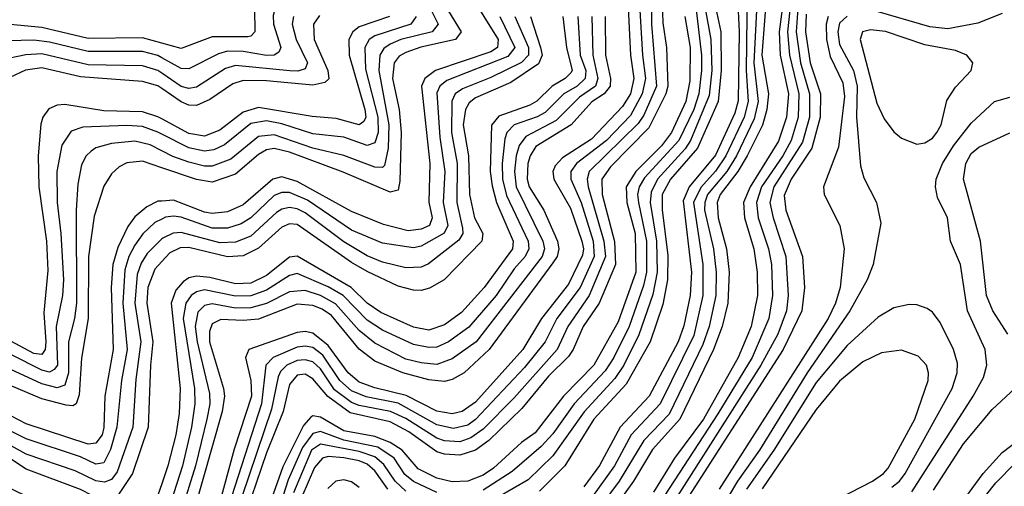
# Model space of a CAD drawing. Header units: inches. Extents: x 990535 to 1117859, y 769386 to 892122.
# Tile 1040 of 1056: x 1089633 to 1092176, y 854177 to 855382. Entities that reach past the tile are written whole.
import ezdxf

# ---------------------------------------------------------------- set-up
doc = ezdxf.new("R2010")
doc.units = ezdxf.units.IN
doc.header["$MEASUREMENT"] = 0
doc.layers.add('B0885', color=7, linetype='Continuous')
doc.layers.add('B0895', color=7, linetype='Continuous')

msp = doc.modelspace()

# ---------------------------------------------------------------- linework, layer by layer
at = {"layer": 'B0885', "color": 5}
for points, elevation in [([(1090000, 855320.7), (1089950, 855334.6), (1089810, 855332.9), (1089690, 855361.2), (1089590, 855371)], 4320), ([(1090000, 855283.3), (1089990, 855288.8), (1089950, 855299.5), (1089810, 855299), (1089710, 855323.8), (1089670, 855328.7), (1089570, 855325.9)], 4340), ([(1090000, 855243.6), (1089990, 855250.4), (1089950, 855262), (1089810, 855265.4), (1089690, 855293.2), (1089648.9, 855291.1), (1089582.7, 855277.3)], 4360), ([(1090000, 855203.5), (1089990, 855210.4), (1089950, 855222.4), (1089790, 855234), (1089690, 855257.5), (1089648.5, 855251.5), (1089607.9, 855232.1)], 4380), ([(1090000, 855125.7), (1089990, 855131.1), (1089950, 855143.4), (1089850, 855145.9), (1089750, 855162.9), (1089730, 855160.8), (1089708.3, 855151.8), (1089693.1, 855130), (1089688.1, 855111.9), (1089681.1, 855030), (1089682.1, 854950), (1089702.5, 854810), (1089705.8, 854734.2), (1089695.4, 854624.6), (1089700.8, 854550), (1089698.6, 854530), (1089690, 854517), (1089670, 854519.9), (1089610, 854551.4)], 4420), ([(1090000, 855086.3), (1089990, 855091.4), (1089950, 855105.6), (1089910, 855108.8), (1089795.9, 855104.1), (1089765.9, 855094.1), (1089742.2, 855057.8), (1089729, 854990), (1089730, 854909.9), (1089739.7, 854830), (1089746.6, 854710), (1089743.9, 854670), (1089727.4, 854590), (1089730.8, 854490), (1089721.8, 854478.2), (1089710, 854471.8), (1089690, 854476.7), (1089610, 854516.9)], 4440), ([(1090000, 855043.4), (1089970, 855058.7), (1089930, 855067.9), (1089870, 855062.2), (1089830, 855050.6), (1089817.7, 855042.3), (1089805, 855030), (1089792.7, 855007.3), (1089783, 854957), (1089778.6, 854890), (1089779.6, 854650), (1089774.6, 854610), (1089759.4, 854550), (1089758.7, 854470), (1089750, 854438.2), (1089730, 854431.6), (1089690, 854441.9), (1089371.2, 854588.8)], 4460), ([(1090000, 854999.4), (1089950, 855016.3), (1089910, 855012), (1089890, 855002), (1089870, 854983.8), (1089850, 854951.4), (1089825.5, 854874.4), (1089810.8, 854770), (1089810, 854610), (1089792.3, 854507.7), (1089786.4, 854413.6), (1089778.7, 854390), (1089770, 854385), (1089753.1, 854386.9), (1089690, 854403), (1089590, 854445.4)], 4480), ([(1090000, 854913.5), (1089990, 854912.7), (1089961.3, 854898.7), (1089930, 854872.6), (1089912.6, 854847.4), (1089886.2, 854793.8), (1089873.5, 854750), (1089869, 854690), (1089874.2, 854530), (1089852.6, 854410), (1089850, 854328.9), (1089845.8, 854310), (1089830, 854288.1), (1089810, 854285.6), (1089650, 854338.7), (1089550.2, 854390.2)], 4520), ([(1090000, 854866.9), (1089982.1, 854857.9), (1089950.8, 854829.2), (1089930, 854799.6), (1089914.6, 854770), (1089904.4, 854735.6), (1089899.3, 854650), (1089910.9, 854530), (1089896.2, 854450), (1089884.1, 854330), (1089867.9, 854272.1), (1089850, 854237.9), (1089830, 854234.3), (1089790, 854252.8), (1089650, 854299.4), (1089610, 854319.2)], 4540), ([(1090000, 854815.5), (1089962.3, 854777.7), (1089946.9, 854753.1), (1089936.1, 854723.9), (1089930, 854650), (1089945.5, 854550), (1089932.9, 854452.9), (1089925.5, 854330), (1089885.1, 854214.9), (1089870, 854194.5), (1089852.5, 854187.5), (1089830, 854191), (1089776.7, 854216.7), (1089650, 854260.5), (1089595.8, 854290)], 4560), ([(1090000, 854757.4), (1089982.1, 854737.9), (1089963.8, 854690), (1089961.7, 854650), (1089977.1, 854550), (1089970.6, 854490), (1089964.9, 854330), (1089924.2, 854210), (1089886.8, 854153.2), (1089870, 854138.6), (1089850, 854138.3), (1089790, 854169.3), (1089650, 854221.1), (1089510, 854313.8)], 4580), ([(1090000, 854183.9), (1089990, 854154.4), (1089932, 854088), (1089910, 854052.8), (1089890, 854046.7), (1089750, 854102.4), (1089610.9, 854170.9)], 4620)]:
    msp.add_lwpolyline(points, dxfattribs=dict(at, elevation=elevation))
at = {"layer": 'B0895', "color": 5}
for points, elevation in [([(1090000, 856061.7), (1090025.1, 856005.1), (1090099.1, 855890), (1090150, 855790.9), (1090233.9, 855670), (1090263.5, 855590), (1090271.4, 855530), (1090320.5, 855470), (1090318.4, 855450), (1090296.3, 855423.7), (1090287.5, 855392.5), (1090288.5, 855370), (1090307.2, 855310), (1090302, 855298), (1090290.2, 855290), (1090270.6, 855289.4), (1090210, 855299.4), (1090170, 855300.5), (1090146.4, 855293.6), (1090070, 855254.7), (1090050, 855255.7), (1090000, 855283.3)], 4340), ([(1090000, 855975.5), (1090070, 855857.4), (1090110.3, 855770), (1090175.5, 855670), (1090191.2, 855590), (1090192.3, 855530), (1090204.2, 855510), (1090227.9, 855490), (1090238.7, 855470), (1090240.6, 855350), (1090230, 855339.2), (1090222.3, 855337.7), (1090130, 855337.6), (1090050, 855306.8), (1090000, 855320.7)], 4320), ([(1091482.6, 855530), (1091490.8, 855350), (1091488.1, 855171.9), (1091479.7, 855140.3), (1091430, 855031.9), (1091361.5, 854950), (1091346.1, 854913.9), (1091367.5, 854730), (1091364.3, 854670), (1091348.4, 854591.6), (1091333.1, 854550), (1091258.9, 854410), (1091183.6, 854330), (1091130, 854230.6), (1091090, 854175.6)], 4920), ([(1091512.2, 855530), (1091509, 855250), (1091514.3, 855170), (1091504.2, 855130), (1091456.6, 855030), (1091430, 854990.7), (1091391.6, 854948.4), (1091372.9, 854910), (1091397.5, 854750), (1091397.2, 854670), (1091373.6, 854566.4), (1091287.3, 854390), (1091212.5, 854310), (1091169.3, 854230), (1091110, 854147.5)], 4940), ([(1091367.8, 855510), (1091393.3, 855290), (1091394.1, 855250), (1091386.8, 855190), (1091373.7, 855150), (1091335.2, 855070), (1091246.8, 854973.2), (1091232.5, 854950), (1091228.6, 854930), (1091230.8, 854910), (1091251.6, 854810), (1091251.5, 854730), (1091244.3, 854695.7), (1091207.3, 854590), (1091167.1, 854510), (1091144.7, 854475.3), (1091064.6, 854390), (1091010, 854312.8), (1090979.8, 854280.2), (1090905, 854215), (1090830, 854166.8)], 4840), ([(1091540.2, 855490), (1091529.1, 855270), (1091540.4, 855170), (1091530, 855125.9), (1091483.7, 855030), (1091458.7, 854990), (1091409.4, 854930), (1091402.1, 854910), (1091401.7, 854890), (1091424.8, 854790), (1091431.7, 854730), (1091430.5, 854670), (1091413.4, 854590), (1091397, 854543), (1091310, 854363), (1091244.9, 854295.1), (1091181.2, 854190), (1091116.4, 854103.6)], 4960), ([(1091565.4, 855490), (1091549.7, 855290), (1091566.6, 855190), (1091562.8, 855150), (1091551, 855109), (1091511.6, 855030), (1091487.4, 854990), (1091442, 854930), (1091434.1, 854910), (1091436.8, 854870), (1091458.4, 854790), (1091465.4, 854730), (1091462, 854650), (1091446.8, 854590), (1091425.1, 854530), (1091337.7, 854350), (1091267.5, 854272.5), (1091217.7, 854190), (1091145.5, 854090)], 4980), ([(1091612.4, 855487.6), (1091594.1, 855350), (1091597, 855290), (1091618.2, 855190), (1091613.4, 855130), (1091592.3, 855067.7), (1091519.7, 854950), (1091502.1, 854910), (1091504.5, 854870), (1091529.1, 854790), (1091537.8, 854730), (1091538.1, 854670), (1091521.8, 854590), (1091488.2, 854510), (1091398.7, 854350), (1091323.7, 854250), (1091270, 854161.9)], 5020), ([(1090794.3, 855450), (1090869, 855330), (1090866.5, 855310), (1090850, 855298.3), (1090706.9, 855250), (1090679.2, 855230), (1090670.5, 855210), (1090692, 855010), (1090689.4, 854910.6), (1090698.4, 854870), (1090691.2, 854850), (1090670, 854840.8), (1090636.4, 854836.4), (1090572.6, 854852.6), (1090490, 854886.2), (1090350, 854964.2), (1090310, 854975.5), (1090286.9, 854970), (1090210, 854903.4), (1090170, 854885.4), (1090130, 854881.1), (1090110, 854885.1), (1090030, 854915.9), (1090000, 854913.5)], 4520), ([(1090673.7, 855450), (1090714.1, 855370), (1090698, 855350), (1090617.5, 855330), (1090590, 855318.6), (1090573.1, 855306.9), (1090562.8, 855290), (1090560.2, 855250), (1090586.3, 855110), (1090585, 855050), (1090574.8, 855005.2), (1090570, 855000.3), (1090550, 855000.8), (1090470, 855031.1), (1090390, 855050.3), (1090290, 855084.4), (1090250, 855079.7), (1090178.6, 855021.4), (1090130, 855003.2), (1090110, 855003.3), (1090070, 855014), (1090028.7, 855028.7), (1090000, 855043.4)], 4460), ([(1091231.5, 855450), (1091241, 855290), (1091249, 855230), (1091240.9, 855190), (1091210, 855134.6), (1091148.2, 855070), (1091071.1, 855010), (1091055.9, 854990), (1091056.7, 854970), (1091082.6, 854910), (1091114.1, 854810), (1091116.2, 854770), (1091080.3, 854690), (1091020.4, 854610), (1090990.3, 854549.7), (1090936.6, 854483.4), (1090810.4, 854349.6), (1090790, 854335.1), (1090753.4, 854326.6), (1090710, 854335.9), (1090610, 854391.5), (1090528.2, 854408.2), (1090490, 854423.6), (1090460.2, 854450), (1090415.7, 854515.7), (1090390, 854535), (1090370, 854539.2), (1090350, 854536), (1090287.5, 854510), (1090268.5, 854490), (1090257.9, 854390), (1090179.9, 854150)], 4740), ([(1091263.6, 855443.6), (1091264.4, 855370), (1091277.3, 855210), (1091244.8, 855135.2), (1091230, 855113.5), (1091103.9, 854990), (1091098.2, 854970), (1091101.4, 854950), (1091141.8, 854810), (1091145.4, 854770), (1091103.9, 854670), (1091048.2, 854590), (1091020.6, 854530), (1090910, 854405.1), (1090830, 854325), (1090798, 854302), (1090770, 854292.2), (1090730, 854294.4), (1090710, 854301.4), (1090630, 854352.1), (1090590.5, 854370.5), (1090510, 854385.3), (1090490, 854393.1), (1090445.7, 854425.7), (1090410, 854480.6), (1090390, 854498.5), (1090370, 854503.9), (1090350, 854501.7), (1090323, 854490), (1090306.3, 854473.7), (1090300.5, 854459.5), (1090283.7, 854376.3), (1090206.4, 854150)], 4760), ([(1091291.7, 855451.7), (1091293.7, 855373.7), (1091303.7, 855310), (1091307.1, 855210), (1091301.9, 855190), (1091257.6, 855102.4), (1091158.4, 855001.6), (1091136.5, 854970), (1091136.8, 854930), (1091169, 854809), (1091171.3, 854750), (1091129.5, 854650), (1091088.4, 854590), (1091062.7, 854530), (1091050, 854512.2), (1090998.7, 854461.3), (1090930, 854378.1), (1090844.4, 854295.6), (1090810, 854270.3), (1090770, 854257.5), (1090730, 854260.4), (1090710, 854266.5), (1090638, 854318), (1090590, 854343.2), (1090486.4, 854366.4), (1090428.5, 854408.5), (1090390, 854454.7), (1090370, 854466.2), (1090350, 854463.7), (1090330, 854439.6), (1090313.2, 854370), (1090270, 854263.1), (1090231.8, 854150)], 4780), ([(1090724.4, 855430), (1090773.4, 855350), (1090758.2, 855330), (1090669.3, 855310.7), (1090630, 855297.2), (1090613, 855287), (1090599.9, 855270), (1090595.4, 855230), (1090613, 855150), (1090617.9, 855090), (1090615.1, 854964.9), (1090610, 854941.3), (1090590, 854936.5), (1090468.2, 854988.2), (1090330, 855039.3), (1090290, 855049.2), (1090270, 855045.8), (1090250, 855033.6), (1090190, 854982.6), (1090130, 854962.2), (1090090, 854968.8), (1090000, 854999.4)], 4480), ([(1091203.3, 855430), (1091210, 855290), (1091219.3, 855230), (1091210.6, 855190), (1091190, 855157.5), (1091110, 855073.3), (1091034.7, 855025.3), (1091015.7, 855004.3), (1091009.9, 854990), (1091012.8, 854970), (1091055.3, 854895.3), (1091085, 854810), (1091089, 854790), (1091086.3, 854773.7), (1091050, 854699.1), (1090980.6, 854610), (1090932.7, 854530), (1090810, 854394.6), (1090775.9, 854370), (1090750, 854364.5), (1090710, 854371.1), (1090631.3, 854411.3), (1090550, 854430.9), (1090510, 854445.9), (1090481.3, 854470), (1090430, 854540.2), (1090390, 854572.6), (1090370, 854576.8), (1090350, 854574.3), (1090224.5, 854530), (1090216.3, 854510), (1090230, 854450), (1090231.3, 854410), (1090187.1, 854272.9), (1090132, 854070)], 4720), ([(1091624, 855430), (1091615.6, 855350), (1091621, 855290), (1091644.9, 855190), (1091642.9, 855130), (1091625, 855070), (1091603.4, 855030), (1091549, 854950), (1091535.6, 854910), (1091540.4, 854870), (1091566.8, 854790), (1091574.6, 854750), (1091577.2, 854670), (1091567.6, 854610), (1091524.5, 854510), (1091435.9, 854364.1), (1091210, 854017.9)], 5040), ([(1090407.5, 855392.5), (1090392, 855370), (1090393.5, 855330), (1090429, 855250), (1090431, 855229), (1090420.8, 855219.2), (1090390, 855212.8), (1090270, 855223.8), (1090210, 855224.3), (1090183.8, 855216.2), (1090124.2, 855175.8), (1090090, 855160.3), (1090070, 855160.6), (1090050, 855169.2), (1090000, 855203.5)], 4380), ([(1091035.9, 855390), (1091044.7, 855310), (1091059.5, 855250), (1091055.9, 855244.1), (1091041.8, 855230), (1091008.5, 855210), (1090968.6, 855171.4), (1090950, 855160.9), (1090870, 855132.9), (1090851.1, 855108.9), (1090848.2, 854990), (1090852.9, 854952.9), (1090864.1, 854910), (1090907.1, 854810), (1090905.6, 854790), (1090832.2, 854690), (1090773.9, 854626.1), (1090730, 854593.8), (1090690, 854580.1), (1090650, 854588), (1090565.6, 854625.6), (1090530.2, 854650.2), (1090488.7, 854690), (1090350, 854771.3), (1090330, 854768.6), (1090270, 854721.2), (1090230, 854701.8), (1090190, 854699.5), (1090124, 854716), (1090090, 854719.7), (1090070, 854715), (1090054.8, 854705.2), (1090036.2, 854683.8), (1090024.6, 854650), (1090047.6, 854430), (1090045, 854365), (1090036.1, 854310), (1090015.6, 854230), (1090000, 854183.9)], 4620), ([(1090952.4, 855390), (1090978, 855310), (1090982.2, 855290), (1090972.6, 855267.4), (1090901, 855219), (1090810, 855179.9), (1090793.5, 855166.5), (1090784.2, 855150), (1090778.3, 855110), (1090791.8, 855030), (1090794.5, 854930), (1090807.8, 854870), (1090829.3, 854830), (1090826.8, 854810), (1090729.6, 854710.4), (1090691.6, 854688.4), (1090670, 854682.8), (1090650, 854683.4), (1090610, 854693.6), (1090530, 854731.3), (1090490, 854754.5), (1090350, 854852.7), (1090330, 854854.9), (1090310, 854845.6), (1090250, 854791.7), (1090210, 854772.2), (1090170, 854769.1), (1090070, 854793.7), (1090047.5, 854792.5), (1090020.4, 854779.5), (1090000, 854757.4)], 4580), ([(1090911.6, 855390), (1090947.2, 855310), (1090947, 855290), (1090928.7, 855271.3), (1090850, 855232.4), (1090776.6, 855203.4), (1090757.8, 855190), (1090748.6, 855171.4), (1090748.3, 855090), (1090763, 855010), (1090761.9, 854910), (1090776.6, 854843.4), (1090777.2, 854830), (1090767.4, 854812.6), (1090688.6, 854751.4), (1090670, 854742.4), (1090630, 854741.2), (1090570, 854755.9), (1090530, 854772), (1090470, 854808.2), (1090370, 854882.7), (1090350, 854893.1), (1090330, 854896.8), (1090310, 854892.8), (1090296.1, 854883.9), (1090230, 854823), (1090190, 854807.2), (1090150, 854805.8), (1090050, 854832.3), (1090029.5, 854830.5), (1090002.3, 854817.7), (1090000, 854815.5)], 4560), ([(1090872.8, 855390), (1090911.7, 855310), (1090893.4, 855286.6), (1090735.7, 855224.3), (1090717.7, 855210), (1090710, 855192.4), (1090718.1, 855078.1), (1090730.7, 854990), (1090726.4, 854910), (1090738.3, 854850), (1090729.4, 854830.6), (1090670, 854797), (1090650, 854792.5), (1090570, 854804.3), (1090490, 854837.9), (1090376, 854916), (1090330, 854935.3), (1090310, 854935.4), (1090290, 854927.7), (1090230, 854870), (1090205.4, 854854.6), (1090170, 854843.4), (1090130, 854843.6), (1090050, 854872), (1090030, 854874.7), (1090010, 854871.9), (1090000, 854866.9)], 4540), ([(1090656.8, 855390), (1090643.3, 855370), (1090550, 855340.2), (1090535.5, 855330), (1090524, 855310), (1090526.3, 855253.7), (1090557.5, 855130), (1090558.4, 855090), (1090550, 855063.4), (1090530, 855056.4), (1090470, 855078.5), (1090390, 855087.1), (1090310, 855113), (1090270, 855120.7), (1090230, 855113.6), (1090161.9, 855058.1), (1090134.4, 855045.6), (1090110, 855042.3), (1090070, 855050.5), (1090000, 855086.3)], 4440), ([(1090587.9, 855390), (1090510, 855362.7), (1090493.4, 855350), (1090482.8, 855330), (1090483.8, 855290), (1090524.3, 855150), (1090526.9, 855130), (1090521.4, 855118.6), (1090510, 855110.3), (1090450, 855126.1), (1090388.7, 855131.3), (1090250, 855155), (1090210, 855143), (1090150, 855096.2), (1090110, 855081), (1090070, 855087.6), (1090000, 855125.7)], 4420), ([(1090340.5, 855390), (1090336.3, 855370), (1090346.8, 855330), (1090376.6, 855270), (1090370, 855254.3), (1090351, 855249), (1090330.4, 855249.6), (1090190, 855263.1), (1090164.8, 855255.2), (1090090, 855207.7), (1090070, 855203.8), (1090050, 855209.5), (1090000, 855243.6)], 4360), ([(1091074.7, 855390), (1091080.2, 855290), (1091095.1, 855250), (1091093.7, 855230), (1091072.4, 855210), (1091037.9, 855190), (1090990, 855142), (1090969.5, 855130.5), (1090909.7, 855110), (1090890.6, 855090), (1090885.9, 855074), (1090878.8, 855010), (1090879.7, 854970), (1090890, 854928.1), (1090945.7, 854810), (1090947.7, 854790), (1090938.7, 854770), (1090910, 854738.3), (1090863.2, 854670), (1090792.5, 854587.5), (1090740.1, 854550), (1090710, 854536.5), (1090690, 854535.5), (1090650, 854543.1), (1090570, 854580.5), (1090530, 854605.9), (1090468.2, 854670), (1090430, 854692), (1090350, 854726.1), (1090330, 854721.2), (1090270, 854683.6), (1090230, 854668.7), (1090190, 854668.1), (1090110, 854684.3), (1090090, 854679.3), (1090076.2, 854670), (1090061.8, 854650), (1090055.4, 854610), (1090084.9, 854430), (1090085.4, 854390), (1090076.6, 854330), (1090053.7, 854230), (1090023.5, 854136.5)], 4640), ([(1091110.5, 855390), (1091113, 855290), (1091126.4, 855230), (1091119.7, 855210), (1091078.3, 855181.7), (1091018.7, 855121.3), (1090940.2, 855079.8), (1090922.9, 855057.1), (1090914.9, 855030), (1090910.4, 854990), (1090915.3, 854950), (1090984.4, 854810), (1090988.4, 854790), (1090982.3, 854770), (1090811.7, 854550), (1090750, 854505.8), (1090710, 854491.8), (1090670, 854495.4), (1090630, 854505.3), (1090550, 854546.4), (1090510, 854579.5), (1090448.4, 854648.4), (1090410, 854669.6), (1090370, 854682.6), (1090330, 854678.9), (1090270, 854649.3), (1090230, 854637.5), (1090190, 854637.2), (1090130, 854648.1), (1090110, 854643.6), (1090093.4, 854626.6), (1090086.2, 854590), (1090091.5, 854550), (1090123.5, 854416.5), (1090123.8, 854390), (1090116.6, 854350), (1090087.4, 854230), (1090050, 854111.5)], 4660), ([(1091144.8, 855390), (1091146.1, 855290), (1091158.8, 855230), (1091158.1, 855210), (1091142.1, 855190), (1091110.5, 855169.5), (1091057.5, 855110), (1090966.1, 855053.9), (1090951.3, 855030), (1090945.4, 855010), (1090943.6, 854970), (1090949, 854950), (1090986.9, 854890), (1091021.5, 854810), (1091025.7, 854790), (1091020.8, 854770), (1091010, 854753.9), (1090845.3, 854530), (1090780.7, 854470), (1090750, 854453.1), (1090730, 854447.9), (1090690, 854451.8), (1090622.8, 854470), (1090550, 854500.3), (1090510, 854531.2), (1090437.9, 854617.9), (1090414.3, 854634.3), (1090390, 854643.9), (1090350, 854647), (1090250, 854608.8), (1090210, 854604.8), (1090152.5, 854607.5), (1090130, 854596.6), (1090122.9, 854577.1), (1090123, 854550), (1090159.3, 854430), (1090161.6, 854410), (1090156.1, 854370), (1090079.4, 854100.6)], 4680), ([(1091350.9, 855390), (1091364.7, 855310), (1091363.8, 855223.7), (1091353, 855170), (1091315.9, 855090), (1091290, 855056), (1091224, 854990), (1091199.1, 854950), (1091201.1, 854910), (1091222.1, 854830), (1091224.3, 854730), (1091178.3, 854601.7), (1091115.9, 854490), (1091037.6, 854410), (1090964.5, 854315.5), (1090929.2, 854290), (1090856.3, 854223.7), (1090830, 854205.7), (1090790, 854190.1), (1090750, 854188.8), (1090710, 854198), (1090662.3, 854222.3), (1090621, 854270), (1090589.9, 854290), (1090550, 854306.1), (1090470, 854320.1), (1090410, 854356), (1090390, 854359), (1090384.6, 854355.4), (1090365.6, 854334.4), (1090312.2, 854227.8), (1090278.3, 854130)], 4820), ([(1091403.5, 855410), (1091417.5, 855330), (1091420.2, 855250), (1091413.8, 855186.2), (1091365.6, 855070), (1091351.6, 855048.4), (1091280.2, 854970), (1091263.3, 854936.7), (1091261, 854910), (1091277.8, 854810), (1091279.2, 854730), (1091268.2, 854671.8), (1091232.2, 854567.8), (1091193, 854490), (1091170, 854455.1), (1091090.5, 854369.5), (1091010, 854255.6), (1090946.2, 854193.8), (1090830, 854127)], 4860), ([(1091430.3, 855410), (1091443.4, 855350), (1091444.5, 855250), (1091436.5, 855170), (1091383.8, 855050), (1091313.6, 854970), (1091292.4, 854930), (1091291.8, 854890), (1091306.7, 854773.3), (1091306.1, 854710), (1091294, 854646), (1091261.1, 854550), (1091199.3, 854440.7), (1091115.5, 854350), (1091040.7, 854230), (1090975, 854165)], 4880), ([(1091642.3, 855410), (1091638.3, 855350), (1091649.2, 855270), (1091672.3, 855190), (1091672.5, 855130), (1091654.5, 855065.5), (1091580.3, 854950), (1091570.2, 854910), (1091578.5, 854870), (1091611.7, 854770), (1091617.1, 854670), (1091613.4, 854630), (1091590.9, 854570), (1091546.7, 854490), (1091236.7, 854003.3)], 5060), ([(1091664.3, 855395.7), (1091662.4, 855350), (1091674.6, 855270), (1091700.8, 855190), (1091700.5, 855130), (1091678.6, 855050), (1091625.4, 854970), (1091607.4, 854927.4), (1091611.5, 854890), (1091654.9, 854770), (1091659.6, 854690), (1091652.6, 854630), (1091604.7, 854530), (1091330, 854103.5)], 5080), ([(1091770, 855390.4), (1091750, 855372.2), (1091745.6, 855350), (1091750, 855317.9), (1091785.9, 855250), (1091796.1, 855210), (1091793.7, 855130), (1091804.6, 855004.6), (1091813, 854973), (1091846, 854910), (1091856.7, 854856.7), (1091836.9, 854750), (1091821.2, 854710), (1091776.8, 854630), (1091666.6, 854470), (1091543.1, 854270), (1091486.7, 854190), (1091379.4, 854010)], 5140), ([(1091720.7, 855390), (1091715.2, 855370), (1091716.3, 855330), (1091726.1, 855286.1), (1091758.4, 855218.4), (1091763.1, 855183.1), (1091747.5, 855052.5), (1091708.4, 854950), (1091710.1, 854930), (1091751.3, 854850), (1091762.4, 854790), (1091752.2, 854690), (1091740, 854650), (1091721, 854610), (1091439.5, 854170)], 5120), ([(1092170, 855397.1), (1092107.4, 855372.6), (1092030, 855357.5), (1091983.1, 855363.1), (1091850, 855401.5)], 5140), ([(1091936.9, 854163.1), (1092095.6, 854410), (1092121.8, 854458.2), (1092130.4, 854490), (1092125.8, 854530), (1092081, 854630), (1092062.9, 854750), (1092036.3, 854810), (1092028.9, 854870), (1092002.8, 854922.8), (1091997.6, 854950), (1092000.1, 854970), (1092016.3, 855010), (1092044.2, 855055.8), (1092090, 855114.6), (1092150, 855170.1), (1092190, 855181.8)], 5140), ([(1092185.1, 854570), (1092146.4, 854630), (1092129.6, 854670), (1092114.1, 854810), (1092070.3, 854970), (1092075.9, 855010), (1092090, 855036.3), (1092110, 855052.3), (1092190, 855089.2)], 5120), ([(1091885.3, 854174.7), (1091904.8, 854190), (1091919.8, 854210), (1092040.9, 854430), (1092054.1, 854470), (1092054.6, 854494.6), (1092044.6, 854530), (1092010, 854599.7), (1091990, 854626.2), (1091976.4, 854636.4), (1091950, 854645.3), (1091930, 854646), (1091890, 854637.6), (1091850, 854614), (1091770, 854540.6), (1091690, 854444.7), (1091580.1, 854270), (1091510.1, 854170.1)], 5160), ([(1091750, 854146.6), (1091835.6, 854190), (1091863.9, 854210), (1091875.7, 854224.3), (1091944.3, 854350), (1091979.2, 854450), (1091980.3, 854470), (1091974.7, 854490), (1091953.3, 854513.3), (1091910, 854528.1), (1091858.2, 854521.8), (1091810, 854498), (1091750, 854448.9), (1091690, 854375), (1091550, 854170.9)], 5180), ([(1091992.5, 854167.5), (1092070, 854286.4), (1092144.4, 854375.6), (1092202.5, 854430)], 5120), ([(1090710, 854161.4), (1090650, 854189.4), (1090627.8, 854207.8), (1090600.1, 854250), (1090557.9, 854277.9), (1090470, 854296.2), (1090410, 854318.7), (1090390, 854313.3), (1090363.1, 854276.9), (1090326.6, 854193.4), (1090299.9, 854110)], 4840), ([(1090630, 854164.4), (1090602.4, 854190), (1090573.8, 854233.8), (1090550, 854253.4), (1090510, 854267.1), (1090410, 854285.9), (1090387, 854270), (1090340, 854160)], 4860), ([(1092047.5, 854110), (1092121.1, 854210), (1092170, 854264.5), (1092210, 854294.8)], 5080), ([(1090583.3, 854170), (1090550, 854216.9), (1090530, 854234.1), (1090510, 854243), (1090470, 854251), (1090430, 854254.3), (1090414.6, 854250), (1090394, 854226), (1090361.5, 854150)], 4880), ([(1092070, 854081.3), (1092153.7, 854186.3), (1092203.4, 854236.5)], 5060), ([(1090510, 854173.7), (1090490, 854188.6), (1090470, 854194), (1090449.3, 854190.7), (1090428.4, 854171.6)], 4920)]:
    msp.add_lwpolyline(points, dxfattribs=dict(at, elevation=elevation))
at = {"layer": 'B0895', "color": 5, "elevation": 5160}
msp.add_lwpolyline([(1091830, 855355.3), (1091809.5, 855350.5), (1091803.6, 855330), (1091846.4, 855166.4), (1091865.5, 855125.5), (1091890, 855091.9), (1091910, 855075.4), (1091950, 855060.6), (1091970, 855063.9), (1091990, 855076.1), (1092001.6, 855090), (1092012.2, 855110), (1092027, 855173), (1092050, 855207), (1092089.8, 855250), (1092094.5, 855270), (1092078.7, 855290), (1092050, 855301.7), (1091970, 855316.8), (1091869, 855351)], close=True, dxfattribs=at)

doc.saveas('drawing.dxf')
